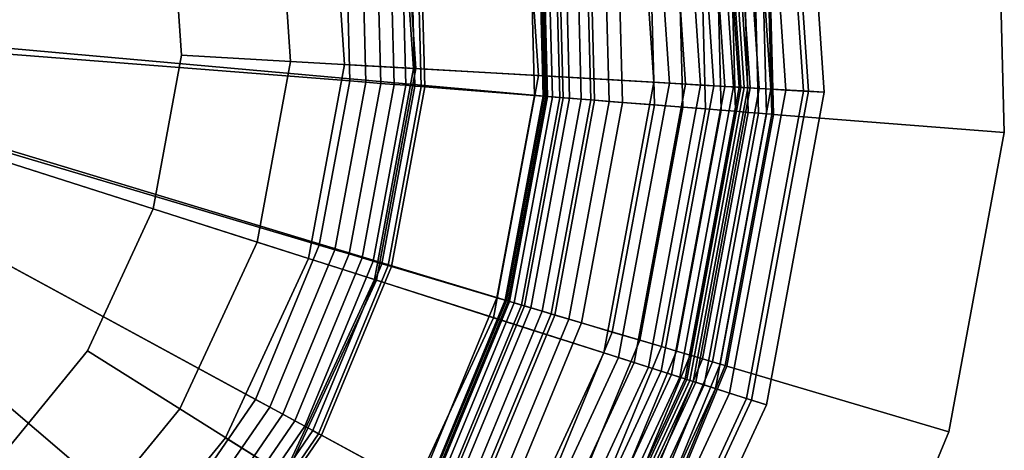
# Model space of a CAD drawing. Extents: x -43.1 to 43.1, y -41.3 to 41.3.
# Tile 520 of 656: x 42.109 to 43.057, y -8.053 to -7.639. Entities that reach past the tile are written whole.
import ezdxf

# ---------------------------------------------------------------- set-up
doc = ezdxf.new("R2010")
doc.units = 0
for name, color, linetype in [('LAMP', 7, 'CONTINUOUS'), ('LAMP_SUPPORT', 18, 'CONTINUOUS'), ('METAL_BASE', 254, 'CONTINUOUS')]:
    doc.layers.add(name, color=color, linetype=linetype)

msp = doc.modelspace()

# ---------------------------------------------------------------- linework, layer by layer
at = {"layer": 'LAMP'}
for points in [[(42.8432, -7.4077, 34.1969), (42.8636, -7.7079, 34.1969), (42.8836, -7.709, 34.4527), (42.8628, -7.4039, 34.4527)], [(42.8628, -7.4039, 34.4527), (42.8836, -7.709, 34.4527), (42.8684, -7.7081, 34.5706), (42.8479, -7.4068, 34.5706)], [(42.8479, -7.4068, 34.5706), (42.8684, -7.7081, 34.5706), (42.8099, -7.7048, 34.6933), (42.7903, -7.4181, 34.6933)], [(42.8012, -7.416, 33.3092), (42.8209, -7.7054, 33.3092), (42.8323, -7.7061, 33.6123), (42.8124, -7.4138, 33.6123)], [(42.8124, -7.4138, 33.6123), (42.8323, -7.7061, 33.6123), (42.8465, -7.7069, 33.9125), (42.8264, -7.411, 33.9125)], [(42.8264, -7.411, 33.9125), (42.8465, -7.7069, 33.9125), (42.8636, -7.7079, 34.1969), (42.8432, -7.4077, 34.1969)], [(42.7903, -7.4181, 34.6933), (42.8099, -7.7048, 34.6933), (42.7194, -7.6995, 34.8124), (42.7014, -7.4355, 34.8124)], [(42.7458, -7.4268, 32.4537), (42.7645, -7.7021, 32.4537), (42.7773, -7.7029, 32.4612), (42.7583, -7.4244, 32.4612)], [(42.7583, -7.4244, 32.4612), (42.7773, -7.7029, 32.4612), (42.788, -7.7035, 32.4712), (42.7688, -7.4223, 32.4712)], [(42.7688, -7.4223, 32.4712), (42.788, -7.7035, 32.4712), (42.7962, -7.704, 32.4834), (42.7769, -7.4207, 32.4834)], [(42.7769, -7.4207, 32.4834), (42.7962, -7.704, 32.4834), (42.8015, -7.7043, 32.4972), (42.7821, -7.4197, 32.4972)], [(42.7821, -7.4197, 32.4972), (42.8015, -7.7043, 32.4972), (42.8034, -7.7044, 32.5123), (42.784, -7.4193, 32.5123)], [(42.784, -7.4193, 32.5123), (42.8034, -7.7044, 32.5123), (42.8065, -7.7046, 32.7463), (42.787, -7.4187, 32.7463)], [(42.787, -7.4187, 32.7463), (42.8065, -7.7046, 32.7463), (42.8123, -7.7049, 33.0163), (42.7927, -7.4176, 33.0163)], [(42.7927, -7.4176, 33.0163), (42.8123, -7.7049, 33.0163), (42.8209, -7.7054, 33.3092), (42.8012, -7.416, 33.3092)], [(42.476, -7.4798, 32.4555), (42.4901, -7.6863, 32.4555), (42.7345, -7.7004, 32.4478), (42.7163, -7.4326, 32.4478)], [(42.7163, -7.4326, 32.4478), (42.7345, -7.7004, 32.4478), (42.7501, -7.7013, 32.4491), (42.7316, -7.4296, 32.4491)], [(42.7316, -7.4296, 32.4491), (42.7501, -7.7013, 32.4491), (42.7645, -7.7021, 32.4537), (42.7458, -7.4268, 32.4537)], [(42.7014, -7.4355, 34.8124), (42.7194, -7.6995, 34.8124), (42.6083, -7.6931, 34.9196), (42.5922, -7.457, 34.9196)], [(42.5922, -7.457, 34.9196), (42.6083, -7.6931, 34.9196), (42.4879, -7.6862, 35.0066), (42.4739, -7.4802, 35.0066)], [(42.4739, -7.4802, 35.0066), (42.4879, -7.6862, 35.0066), (42.3696, -7.6794, 35.0649), (42.3576, -7.503, 35.0649)], [(42.4087, -7.493, 31.956), (42.4216, -7.6824, 31.956), (42.4901, -7.6863, 32.4555), (42.476, -7.4798, 32.4555)], [(42.4216, -7.6824, 31.956), (42.4087, -7.493, 31.956), (41.6655, -7.6388, 31.956), (42.387, -7.8691, 31.956)], [(42.3576, -7.503, 35.0649), (42.3696, -7.6794, 35.0649), (42.2647, -7.6733, 35.0862), (42.2544, -7.5232, 35.0862)], [(42.2647, -7.6733, 35.0862), (42.2372, -7.8213, 35.0862), (41.6655, -7.6388, 35.0862), (42.2544, -7.5232, 35.0862)], [(42.0338, -8.3006, 31.956), (42.1868, -8.1882, 31.956), (41.6655, -7.6388, 31.956), (41.8577, -8.3714, 31.956)], [(42.1739, -7.9577, 35.0862), (42.0786, -8.0741, 35.0862), (41.6655, -7.6388, 35.0862), (42.2372, -7.8213, 35.0862)], [(42.3071, -8.0413, 31.956), (42.387, -7.8691, 31.956), (41.6655, -7.6388, 31.956), (42.1868, -8.1882, 31.956)], [(42.3696, -7.6794, 35.0649), (42.3374, -7.8532, 35.0649), (42.2372, -7.8213, 35.0862), (42.2647, -7.6733, 35.0862)], [(42.4879, -7.6862, 35.0066), (42.4503, -7.8892, 35.0066), (42.3374, -7.8532, 35.0649), (42.3696, -7.6794, 35.0649)], [(42.4216, -7.6824, 31.956), (42.387, -7.8691, 31.956), (42.4523, -7.8899, 32.4555), (42.4901, -7.6863, 32.4555)], [(42.6083, -7.6931, 34.9196), (42.5652, -7.9259, 34.9196), (42.4503, -7.8892, 35.0066), (42.4879, -7.6862, 35.0066)], [(42.4901, -7.6863, 32.4555), (42.4523, -7.8899, 32.4555), (42.6856, -7.9643, 32.4478), (42.7345, -7.7004, 32.4478)], [(42.7194, -7.6995, 34.8124), (42.6712, -7.9597, 34.8124), (42.5652, -7.9259, 34.9196), (42.6083, -7.6931, 34.9196)], [(42.8099, -7.7048, 34.6933), (42.7575, -7.9873, 34.6933), (42.6712, -7.9597, 34.8124), (42.7194, -7.6995, 34.8124)], [(42.7345, -7.7004, 32.4478), (42.6856, -7.9643, 32.4478), (42.7005, -7.9691, 32.4491), (42.7501, -7.7013, 32.4491)], [(42.7501, -7.7013, 32.4491), (42.7005, -7.9691, 32.4491), (42.7142, -7.9735, 32.4537), (42.7645, -7.7021, 32.4537)], [(42.7645, -7.7021, 32.4537), (42.7142, -7.9735, 32.4537), (42.7264, -7.9774, 32.4612), (42.7773, -7.7029, 32.4612)], [(42.7773, -7.7029, 32.4612), (42.7264, -7.9774, 32.4612), (42.7366, -7.9806, 32.4712), (42.788, -7.7035, 32.4712)], [(42.788, -7.7035, 32.4712), (42.7366, -7.9806, 32.4712), (42.7445, -7.9831, 32.4834), (42.7962, -7.704, 32.4834)], [(42.7962, -7.704, 32.4834), (42.7445, -7.9831, 32.4834), (42.7495, -7.9847, 32.4972), (42.8015, -7.7043, 32.4972)], [(42.8015, -7.7043, 32.4972), (42.7495, -7.9847, 32.4972), (42.7514, -7.9853, 32.5123), (42.8034, -7.7044, 32.5123)], [(42.8034, -7.7044, 32.5123), (42.7514, -7.9853, 32.5123), (42.7543, -7.9863, 32.7463), (42.8065, -7.7046, 32.7463)], [(42.8065, -7.7046, 32.7463), (42.7543, -7.9863, 32.7463), (42.7598, -7.988, 33.0163), (42.8123, -7.7049, 33.0163)], [(42.8684, -7.7081, 34.5706), (42.8134, -8.0051, 34.5706), (42.7575, -7.9873, 34.6933), (42.8099, -7.7048, 34.6933)], [(42.8123, -7.7049, 33.0163), (42.7598, -7.988, 33.0163), (42.768, -7.9906, 33.3092), (42.8209, -7.7054, 33.3092)], [(42.8209, -7.7054, 33.3092), (42.768, -7.9906, 33.3092), (42.7789, -7.9941, 33.6123), (42.8323, -7.7061, 33.6123)], [(42.8323, -7.7061, 33.6123), (42.7789, -7.9941, 33.6123), (42.7925, -7.9985, 33.9125), (42.8465, -7.7069, 33.9125)], [(42.8465, -7.7069, 33.9125), (42.7925, -7.9985, 33.9125), (42.8088, -8.0037, 34.1969), (42.8636, -7.7079, 34.1969)], [(42.8636, -7.7079, 34.1969), (42.8088, -8.0037, 34.1969), (42.8279, -8.0098, 34.4527), (42.8836, -7.709, 34.4527)], [(42.8836, -7.709, 34.4527), (42.8279, -8.0098, 34.4527), (42.8134, -8.0051, 34.5706), (42.8684, -7.7081, 34.5706)], [(42.3374, -7.8532, 35.0649), (42.2629, -8.0136, 35.0649), (42.1739, -7.9577, 35.0862), (42.2372, -7.8213, 35.0862)], [(42.4503, -7.8892, 35.0066), (42.3633, -8.0766, 35.0066), (42.2629, -8.0136, 35.0649), (42.3374, -7.8532, 35.0649)], [(42.387, -7.8691, 31.956), (42.3071, -8.0413, 31.956), (42.3652, -8.0777, 32.4555), (42.4523, -7.8899, 32.4555)], [(42.5652, -7.9259, 34.9196), (42.4655, -8.1406, 34.9196), (42.3633, -8.0766, 35.0066), (42.4503, -7.8892, 35.0066)], [(42.4523, -7.8899, 32.4555), (42.3652, -8.0777, 32.4555), (42.5726, -8.2078, 32.4478), (42.6856, -7.9643, 32.4478)], [(42.6712, -7.9597, 34.8124), (42.5598, -8.1998, 34.8124), (42.4655, -8.1406, 34.9196), (42.5652, -7.9259, 34.9196)], [(42.2629, -8.0136, 35.0649), (42.151, -8.1504, 35.0649), (42.0786, -8.0741, 35.0862), (42.1739, -7.9577, 35.0862)], [(42.7575, -7.9873, 34.6933), (42.6365, -8.2479, 34.6933), (42.5598, -8.1998, 34.8124), (42.6712, -7.9597, 34.8124)], [(42.6856, -7.9643, 32.4478), (42.5726, -8.2078, 32.4478), (42.5858, -8.2161, 32.4491), (42.7005, -7.9691, 32.4491)], [(42.7005, -7.9691, 32.4491), (42.5858, -8.2161, 32.4491), (42.5981, -8.2238, 32.4537), (42.7142, -7.9735, 32.4537)], [(42.7142, -7.9735, 32.4537), (42.5981, -8.2238, 32.4537), (42.6089, -8.2306, 32.4612), (42.7264, -7.9774, 32.4612)], [(42.7264, -7.9774, 32.4612), (42.6089, -8.2306, 32.4612), (42.618, -8.2363, 32.4712), (42.7366, -7.9806, 32.4712)], [(42.7366, -7.9806, 32.4712), (42.618, -8.2363, 32.4712), (42.6249, -8.2407, 32.4834), (42.7445, -7.9831, 32.4834)], [(42.7445, -7.9831, 32.4834), (42.6249, -8.2407, 32.4834), (42.6294, -8.2435, 32.4972), (42.7495, -7.9847, 32.4972)], [(42.7495, -7.9847, 32.4972), (42.6294, -8.2435, 32.4972), (42.6311, -8.2445, 32.5123), (42.7514, -7.9853, 32.5123)], [(42.7514, -7.9853, 32.5123), (42.6311, -8.2445, 32.5123), (42.6337, -8.2461, 32.7463), (42.7543, -7.9863, 32.7463)], [(42.7543, -7.9863, 32.7463), (42.6337, -8.2461, 32.7463), (42.6386, -8.2492, 33.0163), (42.7598, -7.988, 33.0163)], [(42.8134, -8.0051, 34.5706), (42.6862, -8.2791, 34.5706), (42.6365, -8.2479, 34.6933), (42.7575, -7.9873, 34.6933)], [(42.7598, -7.988, 33.0163), (42.6386, -8.2492, 33.0163), (42.6459, -8.2538, 33.3092), (42.768, -7.9906, 33.3092)], [(42.768, -7.9906, 33.3092), (42.6459, -8.2538, 33.3092), (42.6556, -8.2599, 33.6123), (42.7789, -7.9941, 33.6123)], [(42.7789, -7.9941, 33.6123), (42.6556, -8.2599, 33.6123), (42.6676, -8.2674, 33.9125), (42.7925, -7.9985, 33.9125)], [(42.7925, -7.9985, 33.9125), (42.6676, -8.2674, 33.9125), (42.6822, -8.2765, 34.1969), (42.8088, -8.0037, 34.1969)], [(42.8088, -8.0037, 34.1969), (42.6822, -8.2765, 34.1969), (42.6991, -8.2872, 34.4527), (42.8279, -8.0098, 34.4527)], [(42.8279, -8.0098, 34.4527), (42.6991, -8.2872, 34.4527), (42.6862, -8.2791, 34.5706), (42.8134, -8.0051, 34.5706)], [(42.3633, -8.0766, 35.0066), (42.2325, -8.2364, 35.0066), (42.151, -8.1504, 35.0649), (42.2629, -8.0136, 35.0649)], [(42.3071, -8.0413, 31.956), (42.1868, -8.1882, 31.956), (42.234, -8.2379, 32.4555), (42.3652, -8.0777, 32.4555)]]:
    msp.add_3dface(points, dxfattribs=at)
at = {"layer": 'LAMP_SUPPORT'}
for points in [[(41.6832, -7.6299, 31.3898), (42.562, -7.3187, 31.3898), (42.6087, -7.5131, 31.3898), (42.6139, -7.7129, 31.3898)], [(42.7843, -7.7263, 28.7608), (42.7781, -7.4908, 28.7608), (42.7632, -7.4928, 28.7591), (42.7693, -7.7251, 28.7591)], [(42.7693, -7.7251, 32.3543), (42.7632, -7.4928, 32.3543), (42.7781, -7.4908, 32.3525), (42.7843, -7.7263, 32.3525)], [(42.7981, -7.7274, 28.7657), (42.7918, -7.489, 28.7657), (42.7781, -7.4908, 28.7608), (42.7843, -7.7263, 28.7608)], [(42.7843, -7.7263, 32.3525), (42.7781, -7.4908, 32.3525), (42.7918, -7.489, 32.3476), (42.7981, -7.7274, 32.3476)], [(42.8102, -7.7284, 28.7735), (42.8039, -7.4874, 28.7735), (42.7918, -7.489, 28.7657), (42.7981, -7.7274, 28.7657)], [(42.7981, -7.7274, 32.3476), (42.7918, -7.489, 32.3476), (42.8039, -7.4874, 32.3398), (42.8102, -7.7284, 32.3398)], [(42.8204, -7.7292, 28.7837), (42.814, -7.4861, 28.7837), (42.8039, -7.4874, 28.7735), (42.8102, -7.7284, 28.7735)], [(42.8102, -7.7284, 32.3398), (42.8039, -7.4874, 32.3398), (42.814, -7.4861, 32.3297), (42.8204, -7.7292, 32.3297)], [(42.8281, -7.7298, 28.7959), (42.8217, -7.4851, 28.7959), (42.814, -7.4861, 28.7837), (42.8204, -7.7292, 28.7837)], [(42.8204, -7.7292, 32.3297), (42.814, -7.4861, 32.3297), (42.8217, -7.4851, 32.3175), (42.8281, -7.7298, 32.3175)], [(42.833, -7.7302, 28.8097), (42.8266, -7.4844, 28.8097), (42.8217, -7.4851, 28.7959), (42.8281, -7.7298, 28.7959)], [(42.8281, -7.7298, 32.3175), (42.8217, -7.4851, 32.3175), (42.8266, -7.4844, 32.3037), (42.833, -7.7302, 32.3037)], [(42.8348, -7.7303, 28.8247), (42.8283, -7.4842, 28.8247), (42.8266, -7.4844, 28.8097), (42.833, -7.7302, 28.8097)], [(42.833, -7.7302, 32.3037), (42.8266, -7.4844, 32.3037), (42.8283, -7.4842, 32.2886), (42.8348, -7.7303, 32.2886)], [(42.8348, -7.7303, 32.2886), (42.8283, -7.4842, 32.2886), (42.8283, -7.4842, 28.8247), (42.8348, -7.7303, 28.8247)], [(42.6763, -7.7178, 32.3543), (42.6707, -7.5049, 32.3543), (42.7632, -7.4928, 32.3543), (42.7693, -7.7251, 32.3543)], [(42.72, -7.7213, 28.7526), (42.7141, -7.4992, 28.7526), (42.6836, -7.5032, 28.745), (42.6892, -7.7188, 28.745)], [(42.7474, -7.7234, 28.7574), (42.7414, -7.4956, 28.7574), (42.7141, -7.4992, 28.7526), (42.72, -7.7213, 28.7526)], [(42.7693, -7.7251, 28.7591), (42.7632, -7.4928, 28.7591), (42.7414, -7.4956, 28.7574), (42.7474, -7.7234, 28.7574)], [(42.6289, -7.7141, 32.3315), (42.6236, -7.5111, 32.3315), (42.633, -7.5099, 32.3409), (42.6384, -7.7148, 32.3409)], [(42.6587, -7.7164, 28.735), (42.6532, -7.5072, 28.735), (42.6267, -7.5107, 28.7229), (42.632, -7.7143, 28.7229)], [(42.6384, -7.7148, 32.3409), (42.633, -7.5099, 32.3409), (42.6442, -7.5084, 32.3481), (42.6496, -7.7157, 32.3481)], [(42.6496, -7.7157, 32.3481), (42.6442, -7.5084, 32.3481), (42.6569, -7.5067, 32.3527), (42.6624, -7.7167, 32.3527)], [(42.6892, -7.7188, 28.745), (42.6836, -7.5032, 28.745), (42.6532, -7.5072, 28.735), (42.6587, -7.7164, 28.735)], [(42.6624, -7.7167, 32.3527), (42.6569, -7.5067, 32.3527), (42.6707, -7.5049, 32.3543), (42.6763, -7.7178, 32.3543)], [(42.6045, -7.7122, 28.6937), (42.5993, -7.5143, 28.6937), (42.4942, -7.5282, 27.6716), (42.4988, -7.7039, 27.6716)], [(42.6128, -7.7128, 28.709), (42.6076, -7.5132, 28.709), (42.5993, -7.5143, 28.6937), (42.6045, -7.7122, 28.6937)], [(42.632, -7.7143, 28.7229), (42.6267, -7.5107, 28.7229), (42.6076, -7.5132, 28.709), (42.6128, -7.7128, 28.709)], [(42.6139, -7.7129, 31.3898), (42.6087, -7.5131, 31.3898), (42.6103, -7.5129, 32.2934), (42.6155, -7.713, 32.2934)], [(42.6155, -7.713, 32.2934), (42.6103, -7.5129, 32.2934), (42.6119, -7.5127, 32.3074), (42.6172, -7.7132, 32.3074)], [(42.6172, -7.7132, 32.3074), (42.6119, -7.5127, 32.3074), (42.6165, -7.5121, 32.3202), (42.6218, -7.7135, 32.3202)], [(42.6218, -7.7135, 32.3202), (42.6165, -7.5121, 32.3202), (42.6236, -7.5111, 32.3315), (42.6289, -7.7141, 32.3315)], [(42.4955, -7.7036, 27.6563), (42.491, -7.5286, 27.6563), (42.4848, -7.5294, 27.6424), (42.4893, -7.7031, 27.6424)], [(42.4988, -7.7039, 27.6716), (42.4942, -7.5282, 27.6716), (42.491, -7.5286, 27.6563), (42.4955, -7.7036, 27.6563)], [(42.4266, -7.6982, 27.6063), (42.4224, -7.5376, 27.6063), (42.0713, -7.5838, 27.6063), (42.0735, -7.6704, 27.6063)], [(42.4421, -7.6994, 27.6079), (42.4378, -7.5356, 27.6079), (42.4224, -7.5376, 27.6063), (42.4266, -7.6982, 27.6063)], [(42.4565, -7.7005, 27.6127), (42.4521, -7.5337, 27.6127), (42.4378, -7.5356, 27.6079), (42.4421, -7.6994, 27.6079)], [(42.4694, -7.7015, 27.6203), (42.465, -7.532, 27.6203), (42.4521, -7.5337, 27.6127), (42.4565, -7.7005, 27.6127)], [(42.4805, -7.7024, 27.6303), (42.476, -7.5306, 27.6303), (42.465, -7.532, 27.6203), (42.4694, -7.7015, 27.6203)], [(42.4893, -7.7031, 27.6424), (42.4848, -7.5294, 27.6424), (42.476, -7.5306, 27.6303), (42.4805, -7.7024, 27.6303)], [(41.6845, -7.6398, 31.3898), (41.6832, -7.6299, 31.3898), (42.6139, -7.7129, 31.3898), (42.5775, -7.9094, 31.3898)], [(41.6817, -7.6493, 31.3898), (41.6845, -7.6398, 31.3898), (42.5775, -7.9094, 31.3898), (42.501, -8.0941, 31.3898)], [(41.6753, -7.6568, 31.3898), (41.6817, -7.6493, 31.3898), (42.2428, -8.3964, 31.3898), (42.0723, -8.5009, 31.3898)], [(41.6817, -7.6493, 31.3898), (42.501, -8.0941, 31.3898), (42.3878, -8.2588, 31.3898), (42.2428, -8.3964, 31.3898)], [(42.3973, -7.8561, 27.6063), (42.4266, -7.6982, 27.6063), (42.0735, -7.6704, 27.6063), (42.0578, -7.7555, 27.6063)], [(42.4122, -7.8605, 27.6079), (42.4421, -7.6994, 27.6079), (42.4266, -7.6982, 27.6063), (42.3973, -7.8561, 27.6063)], [(42.4261, -7.8646, 27.6127), (42.4565, -7.7005, 27.6127), (42.4421, -7.6994, 27.6079), (42.4122, -7.8605, 27.6079)], [(42.4385, -7.8683, 27.6203), (42.4694, -7.7015, 27.6203), (42.4565, -7.7005, 27.6127), (42.4261, -7.8646, 27.6127)], [(42.4491, -7.8714, 27.6303), (42.4805, -7.7024, 27.6303), (42.4694, -7.7015, 27.6203), (42.4385, -7.8683, 27.6203)], [(42.4576, -7.874, 27.6424), (42.4893, -7.7031, 27.6424), (42.4805, -7.7024, 27.6303), (42.4491, -7.8714, 27.6303)], [(42.4636, -7.8757, 27.6563), (42.4955, -7.7036, 27.6563), (42.4893, -7.7031, 27.6424), (42.4576, -7.874, 27.6424)], [(42.4668, -7.8767, 27.6716), (42.4988, -7.7039, 27.6716), (42.4955, -7.7036, 27.6563), (42.4636, -7.8757, 27.6563)], [(42.5684, -7.9068, 28.6937), (42.6045, -7.7122, 28.6937), (42.4988, -7.7039, 27.6716), (42.4668, -7.8767, 27.6716)], [(42.5764, -7.9091, 28.709), (42.6128, -7.7128, 28.709), (42.6045, -7.7122, 28.6937), (42.5684, -7.9068, 28.6937)], [(42.5949, -7.9146, 28.7229), (42.632, -7.7143, 28.7229), (42.6128, -7.7128, 28.709), (42.5764, -7.9091, 28.709)], [(42.5775, -7.9094, 31.3898), (42.6139, -7.7129, 31.3898), (42.6155, -7.713, 32.2934), (42.5791, -7.9099, 32.2934)], [(42.5791, -7.9099, 32.2934), (42.6155, -7.713, 32.2934), (42.6172, -7.7132, 32.3074), (42.5806, -7.9104, 32.3074)], [(42.5806, -7.9104, 32.3074), (42.6172, -7.7132, 32.3074), (42.6218, -7.7135, 32.3202), (42.585, -7.9117, 32.3202)], [(42.585, -7.9117, 32.3202), (42.6218, -7.7135, 32.3202), (42.6289, -7.7141, 32.3315), (42.5919, -7.9137, 32.3315)], [(42.5919, -7.9137, 32.3315), (42.6289, -7.7141, 32.3315), (42.6384, -7.7148, 32.3409), (42.601, -7.9164, 32.3409)], [(42.6206, -7.9222, 28.735), (42.6587, -7.7164, 28.735), (42.632, -7.7143, 28.7229), (42.5949, -7.9146, 28.7229)], [(42.601, -7.9164, 32.3409), (42.6384, -7.7148, 32.3409), (42.6496, -7.7157, 32.3481), (42.6118, -7.9196, 32.3481)], [(42.6118, -7.9196, 32.3481), (42.6496, -7.7157, 32.3481), (42.6624, -7.7167, 32.3527), (42.6241, -7.9233, 32.3527)], [(42.6499, -7.9309, 28.745), (42.6892, -7.7188, 28.745), (42.6587, -7.7164, 28.735), (42.6206, -7.9222, 28.735)], [(42.6241, -7.9233, 32.3527), (42.6624, -7.7167, 32.3527), (42.6763, -7.7178, 32.3543), (42.6375, -7.9272, 32.3543)], [(42.6375, -7.9272, 32.3543), (42.6763, -7.7178, 32.3543), (42.7693, -7.7251, 32.3543), (42.7269, -7.9537, 32.3543)], [(42.6795, -7.9397, 28.7526), (42.72, -7.7213, 28.7526), (42.6892, -7.7188, 28.745), (42.6499, -7.9309, 28.745)], [(42.7059, -7.9475, 28.7574), (42.7474, -7.7234, 28.7574), (42.72, -7.7213, 28.7526), (42.6795, -7.9397, 28.7526)], [(42.7269, -7.9537, 28.7591), (42.7693, -7.7251, 28.7591), (42.7474, -7.7234, 28.7574), (42.7059, -7.9475, 28.7574)], [(42.7413, -7.958, 28.7608), (42.7843, -7.7263, 28.7608), (42.7693, -7.7251, 28.7591), (42.7269, -7.9537, 28.7591)], [(42.7269, -7.9537, 32.3543), (42.7693, -7.7251, 32.3543), (42.7843, -7.7263, 32.3525), (42.7413, -7.958, 32.3525)], [(42.7546, -7.9619, 28.7657), (42.7981, -7.7274, 28.7657), (42.7843, -7.7263, 28.7608), (42.7413, -7.958, 28.7608)], [(42.7413, -7.958, 32.3525), (42.7843, -7.7263, 32.3525), (42.7981, -7.7274, 32.3476), (42.7546, -7.9619, 32.3476)], [(42.7663, -7.9654, 28.7735), (42.8102, -7.7284, 28.7735), (42.7981, -7.7274, 28.7657), (42.7546, -7.9619, 28.7657)], [(42.7546, -7.9619, 32.3476), (42.7981, -7.7274, 32.3476), (42.8102, -7.7284, 32.3398), (42.7663, -7.9654, 32.3398)], [(42.776, -7.9683, 28.7837), (42.8204, -7.7292, 28.7837), (42.8102, -7.7284, 28.7735), (42.7663, -7.9654, 28.7735)], [(42.7663, -7.9654, 32.3398), (42.8102, -7.7284, 32.3398), (42.8204, -7.7292, 32.3297), (42.776, -7.9683, 32.3297)], [(42.7835, -7.9705, 28.7959), (42.8281, -7.7298, 28.7959), (42.8204, -7.7292, 28.7837), (42.776, -7.9683, 28.7837)], [(42.776, -7.9683, 32.3297), (42.8204, -7.7292, 32.3297), (42.8281, -7.7298, 32.3175), (42.7835, -7.9705, 32.3175)], [(42.7882, -7.9719, 28.8097), (42.833, -7.7302, 28.8097), (42.8281, -7.7298, 28.7959), (42.7835, -7.9705, 28.7959)], [(42.7835, -7.9705, 32.3175), (42.8281, -7.7298, 32.3175), (42.833, -7.7302, 32.3037), (42.7882, -7.9719, 32.3037)], [(42.7899, -7.9724, 28.8247), (42.8348, -7.7303, 28.8247), (42.833, -7.7302, 28.8097), (42.7882, -7.9719, 28.8097)], [(42.7882, -7.9719, 32.3037), (42.833, -7.7302, 32.3037), (42.8348, -7.7303, 32.2886), (42.7899, -7.9724, 32.2886)], [(42.7899, -7.9724, 32.2886), (42.8348, -7.7303, 32.2886), (42.8348, -7.7303, 28.8247), (42.7899, -7.9724, 28.8247)], [(42.3358, -8.0045, 27.6063), (42.3973, -7.8561, 27.6063), (42.0578, -7.7555, 27.6063), (42.0246, -7.8355, 27.6063)], [(42.2449, -8.1368, 27.6063), (42.3358, -8.0045, 27.6063), (42.0246, -7.8355, 27.6063), (41.9756, -7.9068, 27.6063)], [(42.3495, -8.0119, 27.6079), (42.4122, -7.8605, 27.6079), (42.3973, -7.8561, 27.6063), (42.3358, -8.0045, 27.6063)], [(42.3622, -8.0188, 27.6127), (42.4261, -7.8646, 27.6127), (42.4122, -7.8605, 27.6079), (42.3495, -8.0119, 27.6079)], [(42.3736, -8.025, 27.6203), (42.4385, -7.8683, 27.6203), (42.4261, -7.8646, 27.6127), (42.3622, -8.0188, 27.6127)], [(42.3834, -8.0302, 27.6303), (42.4491, -7.8714, 27.6303), (42.4385, -7.8683, 27.6203), (42.3736, -8.025, 27.6203)], [(42.3911, -8.0345, 27.6424), (42.4576, -7.874, 27.6424), (42.4491, -7.8714, 27.6303), (42.3834, -8.0302, 27.6303)], [(42.3966, -8.0375, 27.6563), (42.4636, -7.8757, 27.6563), (42.4576, -7.874, 27.6424), (42.3911, -8.0345, 27.6424)], [(42.3995, -8.039, 27.6716), (42.4668, -7.8767, 27.6716), (42.4636, -7.8757, 27.6563), (42.3966, -8.0375, 27.6563)], [(42.4927, -8.0896, 28.6937), (42.5684, -7.9068, 28.6937), (42.4668, -7.8767, 27.6716), (42.3995, -8.039, 27.6716)], [(42.1284, -8.2474, 27.6063), (42.2449, -8.1368, 27.6063), (41.9756, -7.9068, 27.6063), (41.9128, -7.9664, 27.6063)], [(42.5, -8.0936, 28.709), (42.5764, -7.9091, 28.709), (42.5684, -7.9068, 28.6937), (42.4927, -8.0896, 28.6937)], [(42.517, -8.1028, 28.7229), (42.5949, -7.9146, 28.7229), (42.5764, -7.9091, 28.709), (42.5, -8.0936, 28.709)], [(42.501, -8.0941, 31.3898), (42.5775, -7.9094, 31.3898), (42.5791, -7.9099, 32.2934), (42.5024, -8.0949, 32.2934)], [(42.5024, -8.0949, 32.2934), (42.5791, -7.9099, 32.2934), (42.5806, -7.9104, 32.3074), (42.5039, -8.0957, 32.3074)], [(42.5039, -8.0957, 32.3074), (42.5806, -7.9104, 32.3074), (42.585, -7.9117, 32.3202), (42.5079, -8.0979, 32.3202)], [(42.5079, -8.0979, 32.3202), (42.585, -7.9117, 32.3202), (42.5919, -7.9137, 32.3315), (42.5142, -8.1013, 32.3315)], [(42.5142, -8.1013, 32.3315), (42.5919, -7.9137, 32.3315), (42.601, -7.9164, 32.3409), (42.5225, -8.1058, 32.3409)], [(42.5405, -8.1156, 28.735), (42.6206, -7.9222, 28.735), (42.5949, -7.9146, 28.7229), (42.517, -8.1028, 28.7229)], [(42.5225, -8.1058, 32.3409), (42.601, -7.9164, 32.3409), (42.6118, -7.9196, 32.3481), (42.5325, -8.1112, 32.3481)], [(42.5325, -8.1112, 32.3481), (42.6118, -7.9196, 32.3481), (42.6241, -7.9233, 32.3527), (42.5437, -8.1173, 32.3527)], [(42.5674, -8.1302, 28.745), (42.6499, -7.9309, 28.745), (42.6206, -7.9222, 28.735), (42.5405, -8.1156, 28.735)], [(42.5437, -8.1173, 32.3527), (42.6241, -7.9233, 32.3527), (42.6375, -7.9272, 32.3543), (42.556, -8.124, 32.3543)], [(42.556, -8.124, 32.3543), (42.6375, -7.9272, 32.3543), (42.7269, -7.9537, 32.3543), (42.6379, -8.1685, 32.3543)], [(42.5945, -8.1449, 28.7526), (42.6795, -7.9397, 28.7526), (42.6499, -7.9309, 28.745), (42.5674, -8.1302, 28.745)], [(42.6187, -8.158, 28.7574), (42.7059, -7.9475, 28.7574), (42.6795, -7.9397, 28.7526), (42.5945, -8.1449, 28.7526)], [(42.6379, -8.1685, 28.7591), (42.7269, -7.9537, 28.7591), (42.7059, -7.9475, 28.7574), (42.6187, -8.158, 28.7574)], [(42.6512, -8.1757, 28.7608), (42.7413, -7.958, 28.7608), (42.7269, -7.9537, 28.7591), (42.6379, -8.1685, 28.7591)], [(42.6379, -8.1685, 32.3543), (42.7269, -7.9537, 32.3543), (42.7413, -7.958, 32.3525), (42.6512, -8.1757, 32.3525)], [(42.6633, -8.1823, 28.7657), (42.7546, -7.9619, 28.7657), (42.7413, -7.958, 28.7608), (42.6512, -8.1757, 28.7608)], [(42.6512, -8.1757, 32.3525), (42.7413, -7.958, 32.3525), (42.7546, -7.9619, 32.3476), (42.6633, -8.1823, 32.3476)], [(42.674, -8.1881, 28.7735), (42.7663, -7.9654, 28.7735), (42.7546, -7.9619, 28.7657), (42.6633, -8.1823, 28.7657)], [(42.6633, -8.1823, 32.3476), (42.7546, -7.9619, 32.3476), (42.7663, -7.9654, 32.3398), (42.674, -8.1881, 32.3398)], [(41.9915, -8.3313, 27.6063), (42.1284, -8.2474, 27.6063), (41.9128, -7.9664, 27.6063), (41.839, -8.0116, 27.6063)], [(42.683, -8.1929, 28.7837), (42.776, -7.9683, 28.7837), (42.7663, -7.9654, 28.7735), (42.674, -8.1881, 28.7735)], [(42.674, -8.1881, 32.3398), (42.7663, -7.9654, 32.3398), (42.776, -7.9683, 32.3297), (42.683, -8.1929, 32.3297)], [(42.6898, -8.1966, 28.7959), (42.7835, -7.9705, 28.7959), (42.776, -7.9683, 28.7837), (42.683, -8.1929, 28.7837)], [(42.683, -8.1929, 32.3297), (42.776, -7.9683, 32.3297), (42.7835, -7.9705, 32.3175), (42.6898, -8.1966, 32.3175)], [(42.6941, -8.199, 28.8097), (42.7882, -7.9719, 28.8097), (42.7835, -7.9705, 28.7959), (42.6898, -8.1966, 28.7959)], [(42.6898, -8.1966, 32.3175), (42.7835, -7.9705, 32.3175), (42.7882, -7.9719, 32.3037), (42.6941, -8.199, 32.3037)], [(42.6957, -8.1998, 28.8247), (42.7899, -7.9724, 28.8247), (42.7882, -7.9719, 28.8097), (42.6941, -8.199, 28.8097)], [(42.6941, -8.199, 32.3037), (42.7882, -7.9719, 32.3037), (42.7899, -7.9724, 32.2886), (42.6957, -8.1998, 32.2886)], [(42.6957, -8.1998, 32.2886), (42.7899, -7.9724, 32.2886), (42.7899, -7.9724, 28.8247), (42.6957, -8.1998, 28.8247)], [(42.2567, -8.1469, 27.6079), (42.3495, -8.0119, 27.6079), (42.3358, -8.0045, 27.6063), (42.2449, -8.1368, 27.6063)], [(42.2677, -8.1563, 27.6127), (42.3622, -8.0188, 27.6127), (42.3495, -8.0119, 27.6079), (42.2567, -8.1469, 27.6079)], [(42.2776, -8.1647, 27.6203), (42.3736, -8.025, 27.6203), (42.3622, -8.0188, 27.6127), (42.2677, -8.1563, 27.6127)], [(42.286, -8.1719, 27.6303), (42.3834, -8.0302, 27.6303), (42.3736, -8.025, 27.6203), (42.2776, -8.1647, 27.6203)], [(42.2927, -8.1777, 27.6424), (42.3911, -8.0345, 27.6424), (42.3834, -8.0302, 27.6303), (42.286, -8.1719, 27.6303)], [(42.2975, -8.1817, 27.6563), (42.3966, -8.0375, 27.6563), (42.3911, -8.0345, 27.6424), (42.2927, -8.1777, 27.6424)], [(42.3, -8.1839, 27.6716), (42.3995, -8.039, 27.6716), (42.3966, -8.0375, 27.6563), (42.2975, -8.1817, 27.6563)], [(42.3806, -8.2527, 28.6937), (42.4927, -8.0896, 28.6937), (42.3995, -8.039, 27.6716), (42.3, -8.1839, 27.6716)]]:
    msp.add_3dface(points, dxfattribs=at)
at = {"layer": 'METAL_BASE'}
for points in [[(42.8348, -7.7303, 29.6693), (43.057, -7.7478, 29.6693), (43.0494, -7.4551, 29.6693), (42.8283, -7.4842, 29.6693)], [(42.8283, -7.4842, 30.5563), (43.0494, -7.4551, 30.5563), (43.057, -7.7478, 30.5563), (42.8348, -7.7303, 30.5563)], [(43.057, -7.7478, 30.5563), (43.0494, -7.4551, 30.5563), (43.0494, -7.4551, 29.6693), (43.057, -7.7478, 29.6693)], [(42.8348, -7.7303, 29.6693), (42.8283, -7.4842, 29.6693), (42.8283, -7.4842, 30.5563), (42.8348, -7.7303, 30.5563)], [(42.7899, -7.9724, 29.6693), (42.8348, -7.7303, 29.6693), (42.8348, -7.7303, 30.5563), (42.7899, -7.9724, 30.5563)], [(42.7899, -7.9724, 29.6693), (43.0037, -8.0357, 29.6693), (43.057, -7.7478, 29.6693), (42.8348, -7.7303, 29.6693)], [(42.8348, -7.7303, 30.5563), (43.057, -7.7478, 30.5563), (43.0037, -8.0357, 30.5563), (42.7899, -7.9724, 30.5563)], [(43.0037, -8.0357, 30.5563), (43.057, -7.7478, 30.5563), (43.057, -7.7478, 29.6693), (43.0037, -8.0357, 29.6693)], [(42.6957, -8.1998, 29.6693), (42.7899, -7.9724, 29.6693), (42.7899, -7.9724, 30.5563), (42.6957, -8.1998, 30.5563)], [(42.6957, -8.1998, 29.6693), (42.8916, -8.3062, 29.6693), (43.0037, -8.0357, 29.6693), (42.7899, -7.9724, 29.6693)], [(42.7899, -7.9724, 30.5563), (43.0037, -8.0357, 30.5563), (42.8916, -8.3062, 30.5563), (42.6957, -8.1998, 30.5563)], [(42.8916, -8.3062, 30.5563), (43.0037, -8.0357, 30.5563), (43.0037, -8.0357, 29.6693), (42.8916, -8.3062, 29.6693)]]:
    msp.add_3dface(points, dxfattribs=at)

doc.saveas('drawing.dxf')
